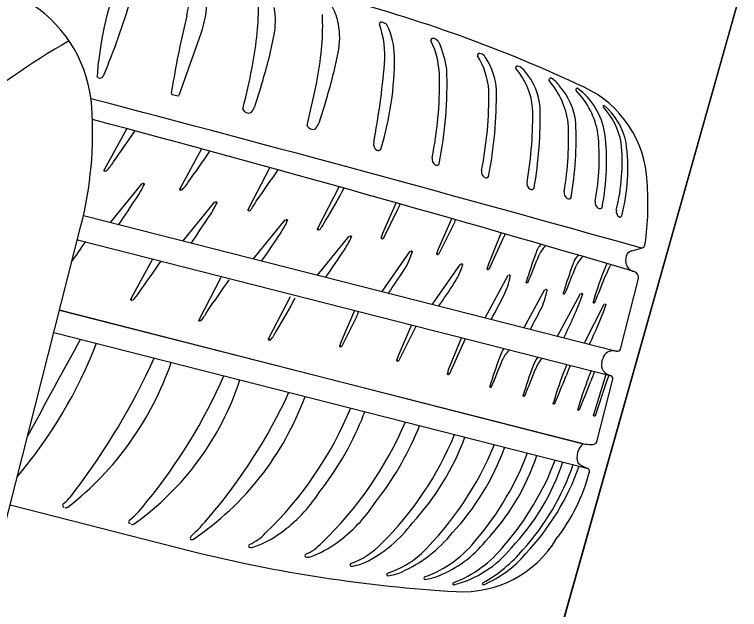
# Model space of a CAD drawing. Extents: x 14104283 to 14120882, y 8635219 to 8671666.
# Drawn here: x 14107534.007 to 14107537.978, y 8639554.415 to 8639557.671 of the extents above; entities that cross this region are included whole.
import ezdxf

# ---------------------------------------------------------------- set-up
doc = ezdxf.new("R2010")
doc.units = 0
for name, color, linetype in [('Cell', 7, 'Continuous'), ('Default', 7, 'Continuous'), ('Terrain', 7, 'Continuous')]:
    doc.layers.add(name, color=color, linetype=linetype)

msp = doc.modelspace()

# ---------------------------------------------------------------- linework, layer by layer
at = {"layer": 'Cell'}
for p, q in [((14107536.0306, 8639557.6243), (14107536.0177, 8639557.6283)), ((14107534.9088, 8639557.2283), (14107535.0293, 8639557.5678)), ((14107536.3126, 8639557.5362), (14107536.2997, 8639557.5402)), ((14107536.5681, 8639557.4538), (14107536.5552, 8639557.4577)), ((14107536.7768, 8639557.3846), (14107536.7639, 8639557.3886)), ((14107536.9469, 8639557.3216), (14107536.9469, 8639557.3216)), ((14107535.3582, 8639557.2804), (14107535.3216, 8639557.1649)), ((14107534.8729, 8639557.2324), (14107534.894, 8639557.2282)), ((14107534.8943, 8639557.2281), (14107534.9038, 8639557.2258)), ((14107535.7102, 8639557.1909), (14107535.6735, 8639557.0754)), ((14107535.2573, 8639557.1532), (14107535.2573, 8639557.1532)), ((14107535.3036, 8639557.134), (14107535.3036, 8639557.134)), ((14107534.6214, 8639557.0435), (14107534.4991, 8639556.8203)), ((14107535.6093, 8639557.0637), (14107535.6093, 8639557.0637)), ((14107535.6556, 8639557.0445), (14107535.6556, 8639557.0445)), ((14107535.0316, 8639556.9347), (14107534.9128, 8639556.7173)), ((14107535.405, 8639556.8338), (14107535.2868, 8639556.6047)), ((14107534.5324, 8639556.5332), (14107534.7058, 8639556.7461)), ((14107535.7857, 8639556.7288), (14107535.6675, 8639556.4997)), ((14107534.9301, 8639556.4321), (14107535.1036, 8639556.645)), ((14107536.0978, 8639556.6418), (14107536.0233, 8639556.472)), ((14107536.0277, 8639556.4452), (14107536.1075, 8639556.6057)), ((14107534.3847, 8639556.5707), (14107537.3046, 8639555.8284)), ((14107535.3168, 8639556.3338), (14107535.4902, 8639556.5467)), ((14107536.4019, 8639556.5555), (14107536.3275, 8639556.3857)), ((14107536.3318, 8639556.3589), (14107536.4116, 8639556.5194)), ((14107534.3529, 8639556.4407), (14107534.3522, 8639556.4395)), ((14107535.6673, 8639556.2447), (14107535.8407, 8639556.4575)), ((14107536.6724, 8639556.4777), (14107536.6028, 8639556.3037)), ((14107536.6071, 8639556.2769), (14107536.6821, 8639556.4416)), ((14107534.3515, 8639556.437), (14107537.2703, 8639555.6949)), ((14107536.8919, 8639556.414), (14107536.8919, 8639556.414)), ((14107536.0199, 8639556.155), (14107536.1734, 8639556.3755)), ((14107537.3878, 8639556.3776), (14107537.4407, 8639556.3925)), ((14107534.7631, 8639556.3319), (14107534.6443, 8639556.1145)), ((14107537.095, 8639556.3544), (14107537.095, 8639556.3544)), ((14107536.2958, 8639556.0849), (14107536.4493, 8639556.3053)), ((14107537.2512, 8639556.3083), (14107537.2512, 8639556.3083)), ((14107536.5843, 8639556.0115), (14107536.7106, 8639556.2438)), ((14107535.1365, 8639556.231), (14107535.0183, 8639556.0019)), ((14107537.3262, 8639555.839), (14107537.4247, 8639556.2267)), ((14107536.7984, 8639555.9571), (14107536.9117, 8639556.1654)), ((14107535.5172, 8639556.1261), (14107535.399, 8639555.8969)), ((14107536.9804, 8639555.9108), (14107537.1068, 8639556.1431)), ((14107537.1283, 8639555.8732), (14107537.2362, 8639556.0848)), ((14107535.8698, 8639556.051), (14107535.7954, 8639555.8812)), ((14107535.7997, 8639555.8544), (14107535.8795, 8639556.0149)), ((14107536.1822, 8639555.972), (14107536.1077, 8639555.8022)), ((14107534.2228, 8639555.9308), (14107537.1489, 8639555.1869)), ((14107534.3689, 8639555.8937), (14107534.3689, 8639555.8937)), ((14107536.4545, 8639555.9029), (14107536.3849, 8639555.729)), ((14107537.015, 8639555.902), (14107537.015, 8639555.902)), ((14107537.2581, 8639555.8241), (14107537.2581, 8639555.8241)), ((14107536.8731, 8639555.7959), (14107536.8731, 8639555.7959)), ((14107537.0329, 8639555.7553), (14107537.0329, 8639555.7553)), ((14107537.1653, 8639555.7216), (14107537.1653, 8639555.7216)), ((14107537.2457, 8639555.7012), (14107537.1784, 8639555.4799)), ((14107537.2318, 8639555.7208), (14107537.2318, 8639555.7208)), ((14107537.199, 8639555.3388), (14107537.2845, 8639555.6752)), ((14107536.474, 8639555.3585), (14107536.474, 8639555.3585)), ((14107536.6924, 8639555.303), (14107536.6924, 8639555.303)), ((14107537.1208, 8639555.321), (14107537.1208, 8639555.321)), ((14107536.8684, 8639555.2582), (14107536.8684, 8639555.2582)), ((14107537.0106, 8639555.2221), (14107537.0106, 8639555.2221)), ((14107537.1, 8639555.1993), (14107537.1, 8639555.1993)), ((14107537.1489, 8639555.1869), (14107537.1489, 8639555.1869)), ((14107533.9829, 8639554.9871), (14107534.9763, 8639554.7345)), ((14107534.283, 8639554.9723), (14107534.283, 8639554.9723)), ((14107534.3, 8639554.975), (14107534.3, 8639554.975)), ((14107534.6455, 8639554.8818), (14107534.6455, 8639554.8818)), ((14107534.6621, 8639554.8829), (14107534.6621, 8639554.8829)), ((14107534.9756, 8639554.816), (14107534.9756, 8639554.816)), ((14107534.9704, 8639554.7992), (14107534.9704, 8639554.7992)), ((14107534.987, 8639554.8003), (14107534.987, 8639554.8003)), ((14107535.9263, 8639554.672), (14107535.9263, 8639554.672)), ((14107536.1268, 8639554.6198), (14107536.1268, 8639554.6198)), ((14107536.3302, 8639554.5996), (14107536.3302, 8639554.5996))]:
    msp.add_line(p, q, dxfattribs=at)
for points in [[(14107534.4614, 8639557.329), (14107534.4679, 8639557.4123), (14107534.4679, 8639557.4123)], [(14107537.0896, 8639557.2669), (14107537.0896, 8639557.2669), (14107537.0896, 8639557.2669)], [(14107537.2367, 8639557.1725), (14107537.2367, 8639557.1725), (14107537.2367, 8639557.1725)], [(14107531.8058, 8639546.4238), (14107533.7633, 8639554.1232), (14107534.3713, 8639556.5146)], [(14107534.2541, 8639556.0537), (14107537.1208, 8639555.321), (14107534.2532, 8639556.0503)], [(14107536.1121, 8639555.7754), (14107536.2068, 8639555.9653), (14107536.2068, 8639555.9653)], [(14107536.3892, 8639555.7022), (14107536.4765, 8639555.8968), (14107536.4765, 8639555.8968)], [(14107537.2235, 8639555.7673), (14107537.226, 8639555.7773), (14107537.2285, 8639555.7873)], [(14107536.414, 8639554.5502), (14107536.414, 8639554.5502), (14107536.414, 8639554.5502)], [(14107536.5763, 8639554.5506), (14107536.5763, 8639554.5506), (14107536.5763, 8639554.5506)]]:
    msp.add_lwpolyline(points, dxfattribs=at)
for centre, radius, start, end in [((14107536.4619, 8639557.1853), 2.0069, 155.7763, 173.5041), ((14107533.203, 8639558.0793), 1.7961, 346.6385, 354.4258), ((14107530.5673, 8639558.9756), 4.2561, 337.3291, 343.3408), ((14107534.5077, 8639557.7528), 0.5535, 340.4662, 359.9411), ((14107533.9998, 8639557.7034), 1.3432, 355.1626, 2.4168), ((14107533.7642, 8639550.1022), 7.9199, 64.87332, 75.49454), ((14107533.7008, 8639557.1152), 0.7316, 3.7959, 56.4793), ((14107535.4826, 8639557.5633), 0.3036, 10.5777, 29.076), ((14107535.0226, 8639557.6326), 0.4136, 348.6916, 10.5777), ((14107534.3518, 8639557.6139), 1.3432, 355.1626, 2.4168), ((14107540.8196, 8639556.2701), 6.0324, 166.63853, 170.34863), ((14107535.3745, 8639557.5431), 0.4136, 348.6916, 10.5777), ((14107536.0153, 8639557.6187), 0.00986, 72.9342, 199.7559), ((14107535.5318, 8639557.4451), 0.5038, 354.9001, 19.7559), ((14107536.0208, 8639557.5936), 0.0323, 25.808, 72.2309), ((14107535.7038, 8639557.4403), 0.3844, 0.5521, 25.808), ((14107533.518, 8639557.7442), 1.8268, 349.5849, 355.1626), ((14107532.9263, 8639558.0518), 2.5513, 342.4006, 348.6916), ((14107536.1296, 8639554.2943), 3.7105, 119.4339, 130.6781), ((14107536.2973, 8639557.5306), 0.00986, 72.9342, 199.7559), ((14107535.867, 8639557.3232), 0.4679, 0.0675, 25.8651), ((14107536.2806, 8639557.484), 0.0612, 28.3524, 58.4669), ((14107535.7595, 8639557.2725), 0.6233, 9.1037, 22.713), ((14107533.8699, 8639557.6547), 1.8268, 349.5849, 355.1626), ((14107533.2783, 8639557.9623), 2.5513, 342.4006, 348.6916), ((14107534.4329, 8639557.428), 1.6553, 342.6321, 0.5521), ((14107536.5528, 8639557.4482), 0.00986, 72.9342, 199.7559), ((14107536.1786, 8639557.2212), 0.428, 4.5343, 31.511), ((14107536.5361, 8639557.4016), 0.0612, 28.3524, 58.4669), ((14107531.5203, 8639558.1114), 3.8579, 345.6188, 349.5849), ((14107531.406, 8639557.8133), 4.6461, 349.5112, 354.9001), ((14107536.2893, 8639557.2367), 0.3578, 3.6168, 32.8338), ((14107534.1157, 8639557.2938), 2.2605, 348.7441, 1.9594), ((14107536.7615, 8639557.379), 0.00986, 72.9342, 199.7559), ((14107536.4629, 8639557.1233), 0.3839, 5.704, 41.1094), ((14107536.7118, 8639557.2918), 0.1133, 37.4666, 54.9973), ((14107536.5448, 8639557.1343), 0.3425, 4.6609, 41.3857), ((14107534.466, 8639557.3286), 0.00467, 174.4389, 255.7584), ((14107534.4721, 8639557.3479), 0.025, 253.0594, 286.9649), ((14107534.4776, 8639557.3422), 0.0182, 275.5726, 337.3291), ((14107531.8722, 8639558.0219), 3.8579, 345.6188, 349.5849), ((14107534.2826, 8639557.2927), 2.0525, 348.5763, 0.8668), ((14107536.944, 8639557.3122), 0.00986, 72.9342, 199.7559), ((14107536.8946, 8639557.2222), 0.1124, 30.0905, 62.2789), ((14107536.9268, 8639556.9322), 2.0837, 170.3486, 171.4738), ((14107536.5923, 8639557.013), 0.4525, 8.2489, 40.8409), ((14107536.7306, 8639557.0415), 0.3527, 6.0435, 42.2277), ((14107534.8736, 8639557.24), 0.00755, 171.4738, 265.1779), ((14107534.553, 8639557.2239), 2.0525, 348.5763, 0.8668), ((14107534.3862, 8639557.225), 2.2605, 348.7441, 0.8668), ((14107537.0886, 8639557.2593), 0.00766, 82.568, 223.9145), ((14107536.7762, 8639556.9503), 0.4318, 9.0689, 44.6968), ((14107536.8714, 8639556.9644), 0.373, 8.5304, 54.1907), ((14107536.8723, 8639556.7291), 0.6003, 2.477, 64.8733), ((14107488.972, 8639383.5127), 179.5456, 74.338606, 75.335278), ((14107534.9048, 8639557.2301), 0.00438, 256.549, 335.7431), ((14107532.3591, 8639557.0261), 2.0762, 345.7354, 3.7959), ((14107535.2084, 8639557.21), 0.1218, 321.3911, 338.2582), ((14107534.7758, 8639557.1131), 2.0697, 350.0101, 1.3381), ((14107534.6086, 8639557.1135), 2.2781, 350.0637, 1.2234), ((14107537.2348, 8639557.1679), 0.00498, 67.344, 212.019), ((14107536.9459, 8639556.8981), 0.3904, 10.5581, 43.1901), ((14107536.9936, 8639556.8918), 0.3713, 12.2809, 49.1053), ((14107535.29, 8639557.1666), 0.0353, 202.3118, 292.6318), ((14107504.535, 8639444.8376), 116.1721, 73.566897, 75.085997), ((14107535.5604, 8639557.1205), 0.1218, 321.3911, 338.2582), ((14107535.2862, 8639556.9955), 1.7559, 350.3881, 2.6876), ((14107535.1247, 8639556.9949), 1.9584, 350.4141, 2.4508), ((14107535.642, 8639557.0771), 0.0353, 202.3118, 292.6318), ((14107527.0082, 8639562.2361), 9.2591, 324.53691, 325.79985), ((14107535.9433, 8639556.8862), 1.2662, 349.1969, 5.9903), ((14107535.965, 8639556.8641), 1.2847, 348.8333, 6.9594), ((14107536.011, 8639556.9608), 0.0372, 169.5112, 238.7903), ((14107536.2358, 8639556.8622), 1.0991, 346.1936, 5.606), ((14107536.367, 8639556.8272), 0.9998, 345.0049, 8.2549), ((14107527.4168, 8639562.1242), 9.2591, 324.53691, 325.82125), ((14107535.9997, 8639556.9422), 0.0155, 238.7903, 327.6812), ((14107536.331, 8639556.8794), 0.0372, 169.5112, 238.7903), ((14107534.2012, 8639557.0924), 0.4166, 317.7826, 326.7817), ((14107536.3197, 8639556.8608), 0.0155, 238.7903, 327.6812), ((14107534.5049, 8639556.817), 0.00664, 150.4008, 316.9036), ((14107527.7891, 8639562.0202), 9.2591, 324.53691, 325.8407), ((14107536.6014, 8639556.8107), 0.0372, 169.5112, 238.7903), ((14107536.5902, 8639556.7921), 0.0155, 238.7903, 327.6812), ((14107534.1951, 8639556.9898), 0.579, 326.6968, 334.3301), ((14107534.711, 8639556.7419), 0.00664, 334.3301, 140.833), ((14107534.9186, 8639556.714), 0.00664, 150.4008, 316.9036), ((14107534.7118, 8639556.9174), 0.2967, 315.5092, 326.174), ((14107532.6068, 8639558.4273), 3.6314, 328.7485, 331.9843), ((14107536.8507, 8639556.7473), 0.0372, 169.5112, 238.7903), ((14107536.8394, 8639556.7287), 0.0155, 238.7903, 327.6812), ((14107535.8382, 8639556.6346), 1.6383, 352.3559, 4.2162), ((14107537.054, 8639556.6956), 0.0372, 169.5112, 238.7903), ((14107526.9405, 8639561.7558), 9.2591, 325.57632, 326.69682), ((14107534.5929, 8639556.8887), 0.579, 326.6968, 334.3301), ((14107535.1087, 8639556.6408), 0.00664, 334.3301, 140.833), ((14107535.0083, 8639556.8195), 0.3649, 322.4047, 332.0209), ((14107537.0428, 8639556.677), 0.0155, 238.7903, 327.6812), ((14107537.2236, 8639556.6421), 0.0372, 169.5112, 238.7903), ((14107535.2926, 8639556.6014), 0.00664, 150.4008, 316.9036), ((14107535.922, 8639556.6994), 0.2078, 333.2043, 342.1244), ((14107537.2123, 8639556.6235), 0.0155, 238.7903, 327.6812), ((14107537.3398, 8639556.5932), 0.0372, 169.5112, 234.0335), ((14107527.3382, 8639561.6547), 9.2591, 325.57632, 326.69682), ((14107537.3232, 8639556.5717), 0.0101, 238.825, 341.8734), ((14107534.9795, 8639556.7904), 0.579, 326.6968, 334.3301), ((14107535.4954, 8639556.5425), 0.00664, 334.3301, 140.833), ((14107535.389, 8639556.7145), 0.3649, 322.4047, 332.0209), ((14107536.2262, 8639556.613), 0.2078, 333.2043, 342.1244), ((14107535.6733, 8639556.4965), 0.00664, 150.4008, 316.9036), ((14107527.7249, 8639561.5564), 9.2591, 325.57632, 326.69682), ((14107535.33, 8639556.7013), 0.579, 326.6968, 334.3301), ((14107535.8459, 8639556.4534), 0.00664, 334.3301, 140.833), ((14107536.0221, 8639556.4481), 0.00625, 161.0571, 332.8515), ((14107536.5717, 8639556.2816), 0.5805, 160.8446, 163.1223), ((14107536.4967, 8639556.5352), 0.2078, 333.2043, 342.1244), ((14107526.7397, 8639561.6333), 9.2591, 324.96713, 325.79985), ((14107536.9728, 8639556.3325), 0.1149, 134.7477, 164.7644), ((14107537.0446, 8639556.2745), 0.1833, 133.8931, 153.8813), ((14107537.4327, 8639556.421), 0.0296, 285.7331, 351.7212), ((14107528.0754, 8639561.4673), 9.2591, 325.57632, 326.69682), ((14107535.8296, 8639556.4722), 0.3698, 326.4867, 343.6898), ((14107536.1786, 8639556.3713), 0.00664, 334.3301, 140.833), ((14107536.3263, 8639556.3617), 0.00625, 161.0571, 332.8515), ((14107536.8759, 8639556.1952), 0.5805, 160.8446, 163.1223), ((14107539.4335, 8639555.4161), 2.7402, 159.7923, 163.2606), ((14107537.4003, 8639556.3334), 0.0459, 105.7331, 177.3879), ((14107527.1483, 8639561.5214), 9.2591, 324.53691, 325.82125), ((14107525.0796, 8639561.0328), 12.6938, 337.63493, 338.37714), ((14107537.1759, 8639556.2728), 0.1149, 134.7477, 164.7644), ((14107537.2477, 8639556.2148), 0.1833, 133.8931, 153.8813), ((14107537.4731, 8639556.3301), 0.1189, 177.3879, 194.5336), ((14107536.1055, 8639556.4021), 0.3698, 326.4867, 343.6898), ((14107536.4545, 8639556.3011), 0.00664, 334.3301, 140.833), ((14107536.6015, 8639556.2798), 0.00625, 161.0571, 332.8515), ((14107537.1512, 8639556.1133), 0.5805, 160.8446, 163.1223), ((14107539.6366, 8639555.3565), 2.7402, 159.7923, 163.2606), ((14107525.2827, 8639560.9731), 12.6938, 337.63493, 338.37714), ((14107540.8935, 8639554.7348), 3.9676, 156.6354, 157.4769), ((14107538.0069, 8639555.9138), 0.8301, 152.1344, 156.3264), ((14107537.3993, 8639556.3109), 0.0426, 194.5336, 231.0198), ((14107528.418, 8639561.3802), 9.2591, 325.57632, 326.48766), ((14107536.7162, 8639556.2402), 0.00664, 340.6404, 147.1432), ((14107539.8, 8639555.3081), 2.7402, 159.7923, 163.2606), ((14107525.4461, 8639560.9247), 12.6938, 337.63493, 338.37714), ((14107537.4177, 8639556.3337), 0.0719, 231.0198, 255.3822), ((14107537.3924, 8639556.2321), 0.0328, 350.4849, 77.3149), ((14107527.5206, 8639561.4175), 9.2591, 324.53691, 325.8407), ((14107536.3583, 8639556.3023), 0.3698, 332.797, 350.0001), ((14107536.814, 8639556.2043), 0.00474, 166.557, 340.8699), ((14107528.6939, 8639561.31), 9.2591, 325.57632, 326.48766), ((14107536.9173, 8639556.1618), 0.00664, 340.6404, 147.1432), ((14107534.4433, 8639556.3146), 0.2967, 315.5092, 326.174), ((14107528.4521, 8639560.3658), 9.2591, 331.88661, 332.79794), ((14107536.5594, 8639556.2238), 0.3698, 332.797, 350.0001), ((14107537.0171, 8639556.1446), 0.00474, 166.557, 340.8699), ((14107534.981, 8639556.9385), 2.2829, 332.9975, 339.4539), ((14107537.1124, 8639556.1395), 0.00664, 340.6404, 147.1432), ((14107534.6501, 8639556.1112), 0.00664, 150.4008, 316.9036), ((14107532.3383, 8639557.8245), 3.6314, 328.7485, 331.9843), ((14107537.1806, 8639556.0962), 0.00474, 166.557, 340.8699), ((14107537.2404, 8639556.0811), 0.00566, 350.7707, 138.8925), ((14107534.7398, 8639556.2167), 0.3649, 322.4047, 332.0209), ((14107535.694, 8639556.1086), 0.2078, 333.2043, 342.1244), ((14107528.6532, 8639560.2873), 9.2591, 332.05546, 332.79794), ((14107535.4094, 8639556.7296), 1.9481, 333.6926, 340.5263), ((14107535.0241, 8639555.9986), 0.00664, 150.4008, 316.9036), ((14107535.1205, 8639556.1117), 0.3649, 322.4047, 332.0209), ((14107614.2321, 8639511.8684), 91.194, 151.133839, 151.514314), ((14107535.4048, 8639555.8937), 0.00664, 150.4008, 316.9036), ((14107532.0949, 8639556.7796), 2.5294, 319.6365, 338.9633), ((14107535.7941, 8639555.8573), 0.00625, 161.0571, 332.8515), ((14107536.3438, 8639555.6907), 0.5805, 160.8446, 163.1223), ((14107537.0157, 8639555.6618), 0.3761, 151.1344, 159.5457), ((14107536.8459, 8639555.7051), 0.1833, 134.619, 153.8813), ((14107537.2823, 8639555.7744), 0.0553, 116.0008, 166.5919), ((14107537.288, 8639555.7537), 0.0765, 77.4451, 113.0025), ((14107537.3088, 8639555.8472), 0.0192, 257.4451, 335.0369), ((14107533.247, 8639556.3251), 1.7122, 307.9518, 340.9879), ((14107531.2961, 8639557.3753), 3.8209, 322.6742, 335.5027), ((14107536.1065, 8639555.7782), 0.00625, 161.0571, 332.8515), ((14107536.6561, 8639555.6117), 0.5805, 160.8446, 163.1223), ((14107539.2348, 8639554.8468), 2.7402, 159.7923, 163.2606), ((14107524.8809, 8639560.4634), 12.6938, 337.63493, 338.37714), ((14107537.0528, 8639555.6658), 0.2218, 144.0821, 159.3517), ((14107537.0138, 8639555.678), 0.1615, 136.2055, 158.7566), ((14107537.2768, 8639555.7529), 0.0553, 164.8789, 215.47), ((14107536.9333, 8639555.5385), 0.5805, 160.8446, 163.1223), ((14107539.4167, 8639554.7975), 2.7402, 159.7923, 163.2606), ((14107525.0628, 8639560.4141), 12.6938, 337.63493, 338.37714), ((14107540.6752, 8639554.1818), 3.9676, 156.6354, 157.4769), ((14107537.514, 8639555.5208), 0.5157, 153.5644, 160.3586), ((14107532.4741, 8639556.8596), 2.9221, 320.607, 336.4948), ((14107536.3837, 8639555.7051), 0.00625, 161.0571, 332.8515), ((14107539.5817, 8639554.7551), 2.7402, 159.7923, 163.2606), ((14107525.2278, 8639560.3717), 12.6938, 337.63493, 338.37714), ((14107538.0401, 8639555.3537), 0.9491, 157.1888, 160.6916), ((14107538.7167, 8639555.1086), 1.6491, 158.353, 160.4646), ((14107462.0626, 8639580.8426), 79.2933, 341.343104, 341.510931), ((14107537.2917, 8639555.7684), 0.0765, 218.4683, 254.0257), ((14107537.2653, 8639555.6764), 0.0192, 356.4339, 74.0257), ((14107533.759, 8639556.1544), 1.5596, 305.3879, 341.9714), ((14107539.7159, 8639554.721), 2.7402, 159.7923, 163.2606), ((14107525.362, 8639560.3376), 12.6938, 337.63493, 338.37714), ((14107536.6153, 8639555.6349), 0.00474, 166.557, 340.8699), ((14107534.0957, 8639556.1286), 1.5995, 303.8628, 339.9824), ((14107532.8213, 8639556.8429), 2.9611, 319.4711, 335.2539), ((14107536.7972, 8639555.5856), 0.00474, 166.557, 340.8699), ((14107536.9622, 8639555.5432), 0.00474, 166.557, 340.8699), ((14107533.9929, 8639556.2812), 2.0066, 313.8221, 337.6303), ((14107533.4095, 8639556.4125), 2.6772, 339.0018, 340.0247), ((14107537.0965, 8639555.5091), 0.00474, 166.557, 340.8699), ((14107534.3057, 8639556.124), 1.7379, 321.9794, 337.2915), ((14107537.1837, 8639555.4781), 0.00559, 161.5418, 344.3658), ((14107534.3128, 8639556.221), 1.9937, 313.7121, 336.9833), ((14107533.7177, 8639556.3589), 2.6772, 339.0018, 339.5078), ((14107534.6139, 8639556.0705), 1.7379, 321.9794, 337.2915), ((14107534.7665, 8639556.0477), 1.7834, 314.533, 337.7654), ((14107535.1743, 8639555.8331), 1.3836, 317.0164, 339.9402), ((14107537.168, 8639555.3495), 0.0328, 265.4554, 340.9859), ((14107534.9849, 8639555.9922), 1.7834, 314.533, 337.7654), ((14107535.3927, 8639555.7775), 1.3836, 317.0164, 339.9402), ((14107537.1821, 8639555.2486), 0.0949, 130.2463, 199.4744), ((14107537.2359, 8639556.2846), 0.9704, 263.1861, 265.8296), ((14107535.3108, 8639555.8424), 1.6108, 319.7949, 339.233), ((14107535.6741, 8639555.6555), 1.2586, 316.4373, 341.6004), ((14107535.4966, 8639555.7952), 1.576, 319.1781, 339.0892), ((14107535.8163, 8639555.6193), 1.2586, 316.4373, 341.6004), ((14107537.1819, 8639555.3165), 0.1337, 228.1014, 255.7175), ((14107535.7895, 8639555.6477), 1.351, 317.8994, 340.9943), ((14107535.8305, 8639555.6467), 1.3459, 316.4474, 340.5876), ((14107536.1838, 8639555.4194), 1.0038, 322.0748, 345.5295), ((14107537.1391, 8639555.1728), 0.0171, 345.6459, 55.1141), ((14107534.0813, 8639555.2292), 0.3054, 309.2085, 326.0031), ((14107534.9703, 8639555.5169), 0.8432, 305.9605, 326.668), ((14107534.2806, 8639554.985), 0.00986, 129.2085, 231.1147), ((14107534.2945, 8639555.0022), 0.032, 231.1147, 248.9715), ((14107534.2879, 8639554.9964), 0.0246, 258.4792, 299.4592), ((14107534.303, 8639555.3111), 0.5273, 309.1714, 324.5217), ((14107535.2785, 8639555.4633), 0.8432, 305.9605, 326.668), ((14107534.6423, 8639554.8947), 0.00986, 129.1714, 236.6705), ((14107534.0714, 8639555.7603), 1.3074, 313.7588, 319.9343), ((14107534.6682, 8639554.9342), 0.0571, 236.6705, 246.5967), ((14107534.6529, 8639554.8963), 0.0163, 243.3449, 304.7635), ((14107535.621, 8639555.3014), 0.6995, 295.884, 323.948), ((14107534.9861, 8639554.8036), 0.0163, 130.1037, 195.6862), ((14107535.1924, 8639555.0067), 0.2571, 293.2513, 317.6274), ((14107535.1222, 8639555.3076), 0.5846, 289.6649, 305.9605), ((14107535.8215, 8639555.3033), 0.7486, 294.07, 321.1944), ((14107534.9777, 8639554.8137), 0.0163, 243.3449, 304.7635), ((14107535.5005, 8639554.9531), 0.2571, 293.2513, 317.6274), ((14107535.4304, 8639555.254), 0.5846, 289.6649, 305.9605), ((14107535.6904, 8639555.0889), 0.4522, 290.6109, 316.2849), ((14107536.0452, 8639555.1814), 0.624, 289.4984, 322.6237), ((14107536.1055, 8639555.1727), 0.6156, 291.4127, 321.3391), ((14107536.4611, 8639555.1117), 0.6003, 266.5975, 328.9938), ((14107536.8955, 8639562.4184), 7.9199, 255.97625, 266.59747), ((14107535.2969, 8639554.7634), 0.00765, 113.2513, 255.2004), ((14107535.3053, 8639554.7952), 0.0405, 255.2004, 289.6649), ((14107536.1818, 8639555.166), 0.6468, 290.6613, 321.6771), ((14107536.2678, 8639555.1237), 0.5919, 284.3075, 321.0893), ((14107536.2015, 8639555.2359), 0.7698, 298.796, 320.0873), ((14107535.6051, 8639554.7099), 0.00765, 113.2513, 255.2004), ((14107535.6135, 8639554.7417), 0.0405, 255.2004, 289.6649), ((14107535.8909, 8639555.1022), 0.514, 288.0427, 312.1171), ((14107536.3329, 8639555.1229), 0.6219, 293.0369, 319.5306), ((14107535.8526, 8639554.6586), 0.00765, 113.2513, 255.2004), ((14107535.8156, 8639554.9267), 0.2777, 277.267, 293.5093), ((14107536.0532, 8639554.6064), 0.00765, 113.2513, 255.2004), ((14107536.0161, 8639554.8745), 0.2777, 277.267, 293.5093), ((14107536.2565, 8639554.5862), 0.00765, 113.2513, 255.2004), ((14107536.2194, 8639554.8542), 0.2777, 277.267, 293.5093), ((14107536.4127, 8639554.5557), 0.00572, 117.5707, 283.7539), ((14107536.5749, 8639554.5562), 0.00572, 117.5707, 283.7539)]:
    msp.add_arc(centre, radius, start, end, dxfattribs=at)
at = {"layer": 'Default'}
msp.add_lwpolyline([(14107536.9169, 8639520.7282), (14107543.7848, 8639548.9444), (14107548.9441, 8639567.2306), (14107541.1305, 8639568.9474), (14107535.9712, 8639550.6612), (14107531.4003, 8639531.9845), (14107529.1033, 8639522.4451)], close=True, dxfattribs=at)
at = {"layer": 'Terrain'}
msp.add_lwpolyline([(14107511.9963, 8639450.6702), (14107518.9505, 8639479.748), (14107522.9701, 8639496.9745), (14107531.4003, 8639531.9845), (14107535.9712, 8639550.6612), (14107541.5163, 8639570.3151), (14107544.4251, 8639580.5098), (14107559.6546, 8639602.7025), (14107562.121, 8639606.4706)], dxfattribs=at)

doc.saveas('drawing.dxf')
